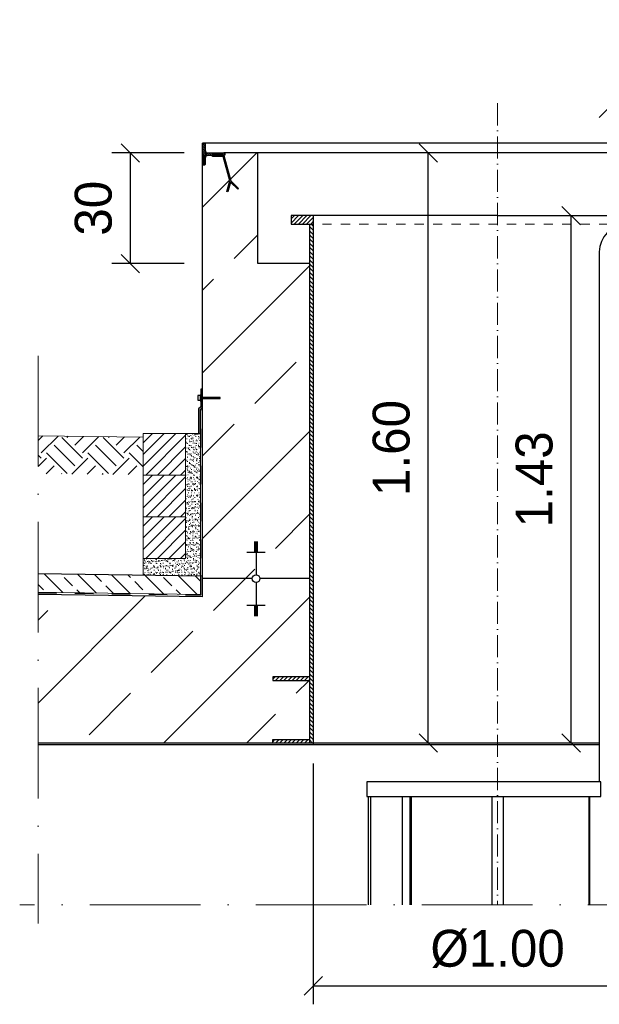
# Model space of a CAD drawing. Header units: millimetres. Extents: x -57642 to 5082813, y -177084 to 58112.
# Tile 910 of 1056: x 107047 to 108619, y -48791 to -46122. Entities that reach past the tile are written whole.
import ezdxf

# ---------------------------------------------------------------- set-up
doc = ezdxf.new("R2010")
doc.units = ezdxf.units.MM
doc.linetypes.add('ACAD_ISO10W100', pattern=[18, 12, -3, 0, -3])
doc.linetypes.add('JIS_02_1.0', pattern=[2, 1, -1])
doc.layers.add('0_0_1_im Papierbereich gezeichnet', color=7, linetype='Continuous')
doc.layers.add('Bemaßung', color=7, linetype='Continuous', lineweight=9)
doc.dimstyles.new('DIN', dxfattribs={"dimtxt": 2.5, "dimasz": 2.5, "dimexe": 1.25, "dimexo": 0.625, "dimtad": 1, "dimtih": 1, "dimdec": 4, "dimdsep": 46, "dimlunit": 6, "dimtxsty": 'Standard', "dimcen": 2.5, "dimadec": 0, "dimazin": 0, "dimtfac": 1, "dimtdec": 4, "dimtmove": 0, "dimatfit": 3, "dimfxl": 0, "dimtvp": 1, "dimtolj": 1, "dimtzin": 0, "dimarcsym": 0})

# ---------------------------------------------------------------- blocks, each defined once
blk = doc.blocks.new('_Oblique')
at = {"color": 0, "linetype": 'ByBlock', "lineweight": -2}
blk.add_line((-0.5, -0.5), (0.5, 0.5), dxfattribs=at)
blk = doc.blocks.new('*D71')
at = {"layer": 'Bemaßung', "color": 0, "lineweight": -2, "transparency": 16777216}
blk.add_line((108542.5, -48082.8), (108542.5, -46652.8), dxfattribs=at)
at = {"layer": 'DEFPOINTS', "color": 0, "transparency": 16777216}
for p in [(108542.5, -46652.8), (108542.5, -46652.8), (108542.5, -48082.8)]:
    blk.add_point(p, dxfattribs=at)
at = {"layer": 'Bemaßung', "color": 0, "lineweight": -2, "transparency": 16777216, "xscale": 50, "yscale": 50, "zscale": 50}
for p, rotation in [((108542.5, -46652.8), 90), ((108542.5, -48082.8), 270)]:
    blk.add_blockref('_Oblique', p, dxfattribs=dict(at, rotation=rotation))
at = {"layer": 'Bemaßung', "color": 0, "transparency": 16777216, "insert": (108442.5, -47367.8), "char_height": 100, "attachment_point": 5, "rotation": 90}
blk.add_mtext('\\A1;1.43', dxfattribs=at)
blk = doc.blocks.new('*D72')
at = {"layer": 'Bemaßung', "color": 0, "lineweight": -2, "transparency": 16777216}
blk.add_line((108154.9, -48082.8), (108154.9, -46482.8), dxfattribs=at)
at = {"layer": 'DEFPOINTS', "color": 0, "transparency": 16777216}
for p in [(108154.9, -46482.8), (108154.9, -46482.8), (108154.9, -48082.8)]:
    blk.add_point(p, dxfattribs=at)
at = {"layer": 'Bemaßung', "color": 0, "lineweight": -2, "transparency": 16777216, "xscale": 50, "yscale": 50, "zscale": 50}
for p, rotation in [((108154.9, -46482.8), 90), ((108154.9, -48082.8), 270)]:
    blk.add_blockref('_Oblique', p, dxfattribs=dict(at, rotation=rotation))
at = {"layer": 'Bemaßung', "color": 0, "transparency": 16777216, "insert": (108054.9, -47282.8), "char_height": 100, "attachment_point": 5, "rotation": 90}
blk.add_mtext('\\A1;1.60', dxfattribs=at)
blk = doc.blocks.new('*D73')
at = {"layer": 'Bemaßung', "color": 0, "lineweight": -2, "transparency": 16777216}
for p, q in [((107493, -46482.8), (107297, -46482.8)), ((107347, -46782.8), (107347, -46482.8)), ((107493, -46782.8), (107297, -46782.8))]:
    blk.add_line(p, q, dxfattribs=at)
at = {"layer": 'DEFPOINTS', "color": 0, "transparency": 16777216}
for p in [(107347, -46482.8), (107543, -46482.8), (107543, -46782.8)]:
    blk.add_point(p, dxfattribs=at)
at = {"layer": 'Bemaßung', "color": 0, "lineweight": -2, "transparency": 16777216, "xscale": 50, "yscale": 50, "zscale": 50}
for p, rotation in [((107347, -46482.8), 90), ((107347, -46782.8), 270)]:
    blk.add_blockref('_Oblique', p, dxfattribs=dict(at, rotation=rotation))
at = {"layer": 'Bemaßung', "color": 0, "transparency": 16777216, "insert": (107247, -46632.8), "char_height": 100, "attachment_point": 5, "rotation": 90}
blk.add_mtext('\\A1;30', dxfattribs=at)
blk = doc.blocks.new('*D74')
at = {"layer": 'Bemaßung', "color": 0, "lineweight": -2, "transparency": 16777216}
for p, q in [((108643, -46602.8), (108643, -46312.2)), ((108843, -46602.8), (108843, -46312.2)), ((108843, -46362.2), (108643, -46362.2))]:
    blk.add_line(p, q, dxfattribs=at)
at = {"layer": 'DEFPOINTS', "color": 0, "transparency": 16777216}
for p in [(108643, -46362.2), (108643, -46652.8), (108843, -46652.8)]:
    blk.add_point(p, dxfattribs=at)
at = {"layer": 'Bemaßung', "color": 0, "lineweight": -2, "transparency": 16777216, "xscale": 50, "yscale": 50, "zscale": 50, "rotation": 180}
blk.add_blockref('_Oblique', (108643, -46362.2), dxfattribs=at)
at = {"layer": 'Bemaßung', "color": 0, "lineweight": -2, "transparency": 16777216, "xscale": 50, "yscale": 50, "zscale": 50}
blk.add_blockref('_Oblique', (108843, -46362.2), dxfattribs=at)
at = {"layer": 'Bemaßung', "color": 0, "transparency": 16777216, "insert": (108743, -46187.2), "char_height": 100, "attachment_point": 5}
blk.add_mtext('\\A1;20', dxfattribs=at)
blk = doc.blocks.new('*D89')
at = {"layer": 'Bemaßung', "color": 0, "lineweight": -2, "transparency": 16777216}
for p, q in [((107843, -48137.8), (107843, -48791)), ((108843, -48137.8), (108843, -48791)), ((107843, -48741), (108843, -48741))]:
    blk.add_line(p, q, dxfattribs=at)
at = {"layer": 'DEFPOINTS', "color": 0, "transparency": 16777216}
for p in [(107843, -48087.8), (108843, -48087.8), (108843, -48741)]:
    blk.add_point(p, dxfattribs=at)
at = {"layer": 'Bemaßung', "color": 0, "lineweight": -2, "transparency": 16777216, "xscale": 50, "yscale": 50, "zscale": 50, "rotation": 180}
blk.add_blockref('_Oblique', (107843, -48741), dxfattribs=at)
at = {"layer": 'Bemaßung', "color": 0, "lineweight": -2, "transparency": 16777216, "xscale": 50, "yscale": 50, "zscale": 50}
blk.add_blockref('_Oblique', (108843, -48741), dxfattribs=at)
at = {"layer": 'Bemaßung', "color": 0, "transparency": 16777216, "insert": (108343, -48641), "char_height": 100, "attachment_point": 5}
blk.add_mtext('\\A1;%%c1.00', dxfattribs=at)

msp = doc.modelspace()

# ---------------------------------------------------------------- hatches: boundary and pattern name
at = {"lineweight": 5}
h = msp.add_hatch(dxfattribs=at)
h.set_pattern_fill('ANSI31', color=256)
h.set_pattern_definition([(45, (-2675.1773, -1601.2524), (-2.24506403, 2.24506403), [])])
edge = h.paths.add_edge_path()
edge.add_arc((107556.98347, -46496.76793), 7, 90, 180)
edge.add_line((107549.98347, -46496.76793), (107549.98347, -46512.76793))
edge.add_arc((107546.48347, -46512.76793), 3.5, -90, 0, ccw=False)
edge.add_line((107546.48347, -46516.26793), (107542.98347, -46516.26793))
edge.add_line((107542.98347, -46516.26793), (107542.98347, -46456.26793))
edge.add_line((107542.98347, -46456.26793), (107546.48347, -46456.26793))
edge.add_arc((107546.48347, -46459.76793), 3.5, 0, 90, ccw=False)
edge.add_line((107549.98347, -46459.76793), (107549.98347, -46475.76793))
edge.add_arc((107556.98347, -46475.76793), 7, 180, 270)
edge.add_line((107556.98347, -46482.76793), (107600.98347, -46482.76793))
edge.add_arc((107600.98347, -46484.76793), 2, 0, 90, ccw=False)
edge.add_line((107602.98347, -46484.76793), (107602.98347, -46487.76793))
edge.add_arc((107600.98347, -46487.76793), 2, -90, 0, ccw=False)
edge.add_line((107600.98347, -46489.76793), (107556.98347, -46489.76793))
at = {"lineweight": 9}
h = msp.add_hatch(dxfattribs=at)
h.set_pattern_fill('ANSI33', color=256, scale=50)
h.set_pattern_definition([(45, (-4344.4, 13454.4), (-224.5064, 224.5064), []), (45, (-4119.9, 13454.4), (-224.5064, 224.5064), [158.75, -79.375])])
h.paths.add_polyline_path([(107096.90414, -47679.91508), (107096.90414, -48082.76665), (107832.98347, -48082.76675), (107832.98347, -47912.76679), (107732.98352, -47912.76676), (107732.98352, -47902.76676), (107832.98347, -47902.76679), (107832.98347, -46782.76793), (107692.98347, -46782.76793), (107692.98347, -46482.76793), (107542.98347, -46482.76793), (107542.98347, -47098.96813), (107590.48375, -47098.96813), (107590.48375, -47102.10849), (107542.98347, -47102.10849), (107542.98347, -47685.87605)])
h = msp.add_hatch(color=256)
h.dxf.hatch_style = 1
h.paths.add_polyline_path([(107616.3969, -46558.88274), (107598.68149, -46492.76793), (107569.83248, -46492.76793), (107569.83248, -46489.76793), (107600.98347, -46489.76793), (107619.29468, -46558.10628), (107640.22368, -46579.03528), (107638.10236, -46581.1566), (107618.72627, -46561.78051), (107611.63413, -46588.24874), (107608.73636, -46587.47228)])
at = {"lineweight": 5}
h = msp.add_hatch(dxfattribs=at)
h.set_pattern_fill('ANSI31', color=256, scale=2.5)
h.set_pattern_definition([(45, (-8192.2475, -10006.279), (-5.6126601, 5.6126601), [])])
h.paths.add_polyline_path([(107842.98347, -46675.76692), (107842.98347, -46652.76692), (107782.98347, -46652.76692), (107782.98347, -46675.76692)])
h = msp.add_hatch(dxfattribs=at)
h.set_pattern_fill('ANSI31', color=256, scale=2.5, angle=90)
h.set_pattern_definition([(135, (-11866.9326, -9555.989), (-5.6126601, -5.6126601), [])])
h.paths.add_polyline_path([(107832.98347, -48082.76786), (107842.98347, -48082.76785), (107842.98347, -46675.76692), (107832.98347, -46675.76692)])
h = msp.add_hatch(color=256)
h.dxf.hatch_style = 1
h.paths.add_polyline_path([(107542.98347, -47123.143), (107537.97608, -47123.143), (107537.97608, -47145.53728), (107542.98016, -47145.53728)])
h.paths.add_polyline_path([(107542.98016, -47145.53728), (107537.97608, -47145.53728), (107537.97608, -47148.67764), (107542.9797, -47148.67764)])
h.paths.add_polyline_path([(107542.9797, -47148.67764), (107537.97608, -47148.67764), (107537.97608, -47156.52169), (107537.97608, -47171.07193), (107531.98347, -47177.06453), (107531.98347, -47243.49538), (107536.98347, -47243.49538), (107536.98347, -47179.1356), (107542.97608, -47173.143)])
h = msp.add_hatch(dxfattribs=at)
h.set_pattern_fill('ANSI31', color=256, scale=0.4, style=0)
h.set_pattern_definition([(45, (13330.277, -9613.3653), (-0.898025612, 0.898025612), [])])
h.paths.add_polyline_path([(107537.97608, -47148.67764), (107590.48375, -47148.67764), (107590.48375, -47145.53728), (107537.97608, -47145.53728)])
h = msp.add_hatch(dxfattribs=at)
h.set_pattern_fill('ANSI31', color=256, scale=7, style=0)
h.set_pattern_definition([(45, (13330.277, -9593.828), (-15.715448, 15.715448), [])])
h.paths.add_polyline_path([(107496.98347, -47243.49538), (107381.98347, -47243.49538), (107381.98347, -47356.49538), (107496.98347, -47356.49538)])
h = msp.add_hatch()
h.set_pattern_fill('EARTH', color=256, scale=12.5, angle=45, style=0)
h.set_pattern_definition([(45, (79715.34, -9691.42), (7e-15, 112.2532), [79.375, -79.375]), (45, (79694.29, -9670.37), (7e-15, 112.2532), [79.375, -79.375]), (45, (79673.245, -9649.32), (7e-15, 112.2532), [79.375, -79.375]), (135, (79673.245, -9635.29), (-112.2532, 7e-15), [79.375, -79.375]), (135, (79694.29, -9614.24), (-112.2532, 7e-15), [79.375, -79.375]), (135, (79715.34, -9593.2), (-112.2532, 7e-15), [79.375, -79.375])])
h.paths.add_polyline_path([(107096.90414, -47249.62661), (107096.90414, -47352.5462), (107381.69982, -47355.51344), (107381.66673, -47253.4319)])
h = msp.add_hatch(dxfattribs=at)
h.set_pattern_fill('ANSI31', color=256, scale=7, style=0)
h.set_pattern_definition([(45, (13330.277, -9706.828), (-15.715448, 15.715448), [])])
h.paths.add_polyline_path([(107496.98347, -47356.49538), (107381.98347, -47356.49538), (107381.98347, -47469.49538), (107496.98347, -47469.49538)])
h = msp.add_hatch(dxfattribs=at)
h.set_pattern_fill('ANSI31', color=256, scale=7, style=0)
h.set_pattern_definition([(45, (13330.277, -9819.828), (-15.715448, 15.715448), [])])
h.paths.add_polyline_path([(107496.98347, -47469.49538), (107381.98347, -47469.49538), (107381.98347, -47582.49538), (107496.98347, -47582.49538)])
at = {"lineweight": 9}
h = msp.add_hatch(dxfattribs=at)
h.set_pattern_fill('ANSI33', color=256, scale=10, angle=90)
h.set_pattern_definition([(135, (-4344.405, 13454.406), (-44.90128, -44.90128), []), (135, (-4344.405, 13499.31), (-44.90128, -44.90128), [31.75, -15.875])])
h.paths.add_polyline_path([(109582.98316, -47657.13235), (109148.99306, -47651.33293), (109148.99404, -47701.33741), (109582.98316, -47707.13682)])
h.paths.add_polyline_path([(107096.90414, -47623.91081), (107096.90414, -47673.91527), (107536.98347, -47679.79606), (107536.98347, -47629.7916)])
at = {"lineweight": 5}
h = msp.add_hatch(dxfattribs=at)
h.set_pattern_fill('ANSI31', color=256, scale=2.5)
h.set_pattern_definition([(45, (-12986.9325, -9532.989), (-5.6126601, 5.6126601), [])])
h.paths.add_polyline_path([(107732.98352, -47902.76679), (107832.98352, -47902.76679), (107832.98352, -47912.76679), (107732.98352, -47912.76679)])
h = msp.add_hatch(dxfattribs=at)
h.set_pattern_fill('ANSI31', color=256, scale=2.5)
h.set_pattern_definition([(45, (-8192.2475, -10363.279), (-5.6126601, 5.6126601), [])])
h.paths.add_polyline_path([(107832.98347, -48072.76692), (107732.98347, -48072.76692), (107732.98347, -48082.76692), (107832.98347, -48082.76692)])
at = {"layer": 'Bemaßung', "lineweight": 5}
h = msp.add_hatch(dxfattribs=at)
h.set_pattern_fill('AR-SAND', color=256, scale=0.25)
h.set_pattern_definition([(37.5, (-17509.824, -9518.298), (-0.4000078, 12.2353309), [0, -9.652, 0, -10.795, 0, -10.31875]), (7.5, (-17509.824, -9518.298), (11.238082, 17.9206275), [0, -5.207, 0, -8.6995, 0, -3.33375]), (327.5, (-17517.635, -9518.298), (19.77480926, 0.0359296), [0, -3.175, 0, -11.43, 0, -14.9225]), (317.5, (-17517.635, -9518.298), (19.0889113, 5.573233), [0, -1.5875, 0, -7.493, 0, -8.5725])])
h.paths.add_polyline_path([(107381.98347, -47582.49538), (107496.98347, -47582.49538), (107496.98347, -47469.49538), (107496.98347, -47356.49538), (107496.98347, -47243.49538), (107531.98347, -47243.49538), (107536.98347, -47243.49538), (107536.91366, -47629.79067), (107381.91366, -47627.7194)])

# ---------------------------------------------------------------- linework, layer by layer
at = {"linetype": 'ACAD_ISO10W100', "lineweight": 18, "ltscale": 5}
msp.add_line((108342.98347, -46348.26683), (108342.98347, -48521.69973), dxfattribs=at)
for p, q in [((109142.98347, -46456.26793), (107542.98347, -46456.26793)), ((107692.98347, -46482.76793), (107600.98347, -46482.76793)), ((108992.98347, -46482.76793), (107692.98347, -46482.76793)), ((107692.98347, -46782.76793), (107692.98347, -46482.76793)), ((107542.98347, -47685.87605), (107542.98347, -46516.26793)), ((107842.98347, -46652.76692), (107842.98347, -48087.76692)), ((107832.98347, -46675.76692), (107832.98347, -48082.76786)), ((108618.83347, -46751.06692), (108618.83347, -48187.76692)), ((107832.98347, -46782.76793), (107692.98347, -46782.76793)), ((107682.98347, -47537.33636), (107692.98347, -47537.33636)), ((107682.98347, -47540.85626), (107692.98347, -47540.85626)), ((107687.98347, -47536.98964), (107687.98347, -47626.63711)), ((107662.98347, -47565.4956), (107712.98347, -47565.4956)), ((107682.98347, -47544.37617), (107692.98347, -47544.37617)), ((107682.98347, -47547.89607), (107692.98347, -47547.89607)), ((107682.98347, -47551.41598), (107692.98347, -47551.41598)), ((107682.98347, -47554.93588), (107692.98347, -47554.93588)), ((107682.98347, -47558.45579), (107692.98347, -47558.45579)), ((107682.98347, -47561.97569), (107692.98347, -47561.97569)), ((107542.98347, -47629.87178), (107096.90414, -47623.91081)), ((107677.63094, -47636.98964), (107542.98347, -47636.98964)), ((107687.98347, -47647.34217), (107687.98347, -47736.98964)), ((107832.98347, -47636.98964), (107698.33601, -47636.98964)), ((107542.98347, -47685.87605), (107096.90414, -47679.91508)), ((107662.98347, -47708.48368), (107712.98347, -47708.48368)), ((107682.98347, -47712.00359), (107692.98347, -47712.00359)), ((107682.98347, -47715.52349), (107692.98347, -47715.52349)), ((107682.98347, -47719.0434), (107692.98347, -47719.0434)), ((107682.98347, -47722.5633), (107692.98347, -47722.5633)), ((107682.98347, -47726.08321), (107692.98347, -47726.08321)), ((107682.98347, -47729.60311), (107692.98347, -47729.60311)), ((107682.98347, -47733.12302), (107692.98347, -47733.12302)), ((107682.98347, -47736.64292), (107692.98347, -47736.64292)), ((108618.83347, -48082.76685), (107096.90414, -48082.76665)), ((108618.83347, -48087.76692), (107096.90414, -48087.76692)), ((108084.8895, -48521.69973), (108084.8895, -48227.76692)), ((108106.1027, -48521.69973), (108106.1027, -48227.76692)), ((108109.63824, -48521.69973), (108109.63824, -48227.76692)), ((108591.44029, -48521.69973), (108591.44029, -48227.76692)), ((108593.4632, -48521.69973), (108593.4632, -48227.76692))]:
    msp.add_line(p, q)
at = {"linetype": 'JIS_02_1.0', "lineweight": 18, "ltscale": 25}
msp.add_line((108842.98347, -46675.76692), (107842.98347, -46675.76692), dxfattribs=at)
at = {"linetype": 'ACAD_ISO10W100', "lineweight": 18, "ltscale": 25}
for p, q in [((107096.90414, -47032.76692), (107096.90414, -48571.69973)), ((109787.98316, -48521.69973), (107046.90414, -48521.69973))]:
    msp.add_line(p, q, dxfattribs=at)
at = {"lineweight": 9}
for p, q in [((107536.98347, -47679.79606), (107536.98347, -47179.1356)), ((107096.90414, -47673.91527), (107536.98347, -47679.79606))]:
    msp.add_line(p, q, dxfattribs=at)
at = {"linetype": 'JIS_02_1.0', "lineweight": 25, "ltscale": 50}
for p, q in [((107538.39769, -47681.2293), (107538.39769, -47177.72139)), ((107096.90414, -47675.32961), (107538.39769, -47681.2293))]:
    msp.add_line(p, q, dxfattribs=at)
at = {"linetype": 'ACAD_ISO10W100', "lineweight": 13, "ltscale": 25}
for p, q in [((107496.98347, -47243.49538), (107536.98347, -47243.49538)), ((107381.98347, -47253.43613), (107096.90414, -47249.62661)), ((107381.98347, -47582.49538), (107381.98347, -47627.72033))]:
    msp.add_line(p, q, dxfattribs=at)
msp.add_lwpolyline([(107556.98347, -46489.76793, 0.4142135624), (107549.98347, -46496.76793), (107549.98347, -46512.76793, -0.4142135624), (107546.48347, -46516.26793), (107542.98347, -46516.26793), (107542.98347, -46456.26793), (107546.48347, -46456.26793, -0.4142135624), (107549.98347, -46459.76793), (107549.98347, -46475.76793, 0.4142135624), (107556.98347, -46482.76793), (107600.98347, -46482.76793, -0.4142135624), (107602.98347, -46484.76793), (107602.98347, -46487.76793, -0.4142135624), (107600.98347, -46489.76793)], format="xyb", close=True)
for points in [[(107616.3969, -46558.88274), (107598.68149, -46492.76793), (107569.83248, -46492.76793), (107569.83248, -46489.76793), (107600.98347, -46489.76793), (107619.29468, -46558.10628), (107640.22368, -46579.03528), (107638.10236, -46581.1566), (107618.72627, -46561.78051), (107611.63413, -46588.24874), (107608.73636, -46587.47228)], [(108623.39969, -48187.76692), (107987.98347, -48187.76692), (107987.98347, -48227.76692), (108623.39969, -48227.76692)]]:
    msp.add_lwpolyline(points, close=True)
for points in [[(108342.98347, -46652.76692), (107782.98347, -46652.76692), (107782.98347, -46675.76692), (107842.98347, -46675.76692)], [(108342.98347, -46652.76692), (108902.98347, -46652.76692), (108902.98347, -46675.76692), (108842.98347, -46675.76692)], [(107536.98347, -47243.49533), (107536.98347, -47179.1356), (107542.97608, -47173.143), (107542.98347, -47123.143), (107537.97608, -47123.143), (107537.97608, -47171.07193), (107531.98347, -47177.06453), (107531.98347, -47243.49538), (107536.98347, -47243.49538)], [(107832.98352, -47902.76679), (107732.98352, -47902.76676), (107732.98352, -47912.76676), (107832.98352, -47912.76679)], [(107732.98347, -48082.76692), (107732.98347, -48072.76692), (107832.98347, -48072.76692)], [(107992.98347, -48521.69973), (107992.98347, -48227.76692), (107997.98347, -48227.76692), (107997.98347, -48521.69973)], [(108327.98347, -48521.69973), (108327.98347, -48227.76692), (108357.98347, -48227.76692), (108357.98347, -48521.69973)]]:
    msp.add_lwpolyline(points)
at = {"lineweight": 9}
for points in [[(107496.98347, -47243.49538), (107381.98347, -47243.49538), (107381.98347, -47356.49538), (107496.98347, -47356.49538), (107496.98347, -47243.49538)], [(107496.98347, -47356.49538), (107381.98347, -47356.49538), (107381.98347, -47469.49538), (107496.98347, -47469.49538), (107496.98347, -47356.49538)], [(107496.98347, -47469.49538), (107381.98347, -47469.49538), (107381.98347, -47582.49538), (107496.98347, -47582.49538), (107496.98347, -47469.49538)]]:
    msp.add_lwpolyline(points, dxfattribs=at)
msp.add_circle((107687.98347, -47636.98964), 10.35253)
msp.add_arc((108691.28347, -46751.06692), 72.45, 90, 180)
at = {"layer": '0_0_1_im Papierbereich gezeichnet'}
for points in [[(107529.96568, -47153.49183), (107536.89359, -47153.49183), (107536.89359, -47140.7231), (107529.96568, -47140.7231)], [(107536.89359, -47156.52169), (107537.97608, -47156.52169), (107537.97608, -47137.69323), (107536.89359, -47137.69323)], [(107537.97608, -47148.67764), (107590.48375, -47148.67764), (107590.48375, -47145.53728), (107537.97608, -47145.53728)]]:
    msp.add_lwpolyline(points, close=True, dxfattribs=at)

# ---------------------------------------------------------------- dimensions: what is measured, and where the dimension line sits
at = {"layer": 'Bemaßung'}
for base, p1, p2, text, picture, middle in [((108642.98347, -46362.24147), (108842.98347, -46652.76692), (108642.98347, -46652.76692), '20', '*D74', (108742.98347, -46187.24147)), ((108842.98347, -48741.02381), (107842.98347, -48087.76692), (108842.98347, -48087.76692), '%%c1.00', '*D89', (108342.98347, -48641.02381))]:
    dim = msp.add_linear_dim(base=base, p1=p1, p2=p2, text=text, dimstyle='DIN', override={"dimscale": 100, "dimtxt": 1, "dimasz": 0.5, "dimexe": 0.5, "dimexo": 0.5, "dimgap": 0.5, "dimtih": 0, "dimdec": 2, "dimblk1": 'Oblique', "dimblk2": 'Oblique', "dimsah": 1, "dimtmove": 2}, dxfattribs=at)
    dim.commit()
    dim.dimension.update_dxf_attribs({"geometry": picture, "text_midpoint": middle})
for base, p1, p2, text, picture, middle in [((107346.96861, -46482.76793), (107542.98347, -46782.76793), (107542.98347, -46482.76793), '30', '*D73', (107246.96861, -46632.76793)), ((108154.8936, -46482.76793), (108154.8936, -48082.76682), (108154.8936, -46482.76793), '1.60', '*D72', (108054.8936, -47282.76737)), ((108542.50598, -46652.76692), (108542.50598, -48082.76682), (108542.50598, -46652.76692), '1.43', '*D71', (108442.50598, -47367.76687))]:
    dim = msp.add_linear_dim(base=base, p1=p1, p2=p2, angle=90, text=text, dimstyle='DIN', override={"dimscale": 100, "dimtxt": 1, "dimasz": 0.5, "dimexe": 0.5, "dimexo": 0.5, "dimgap": 0.5, "dimtih": 0, "dimdec": 2, "dimblk1": 'Oblique', "dimblk2": 'Oblique', "dimsah": 1, "dimtmove": 2}, dxfattribs=at)
    dim.commit()
    dim.dimension.update_dxf_attribs({"geometry": picture, "text_midpoint": middle})

doc.saveas('drawing.dxf')
